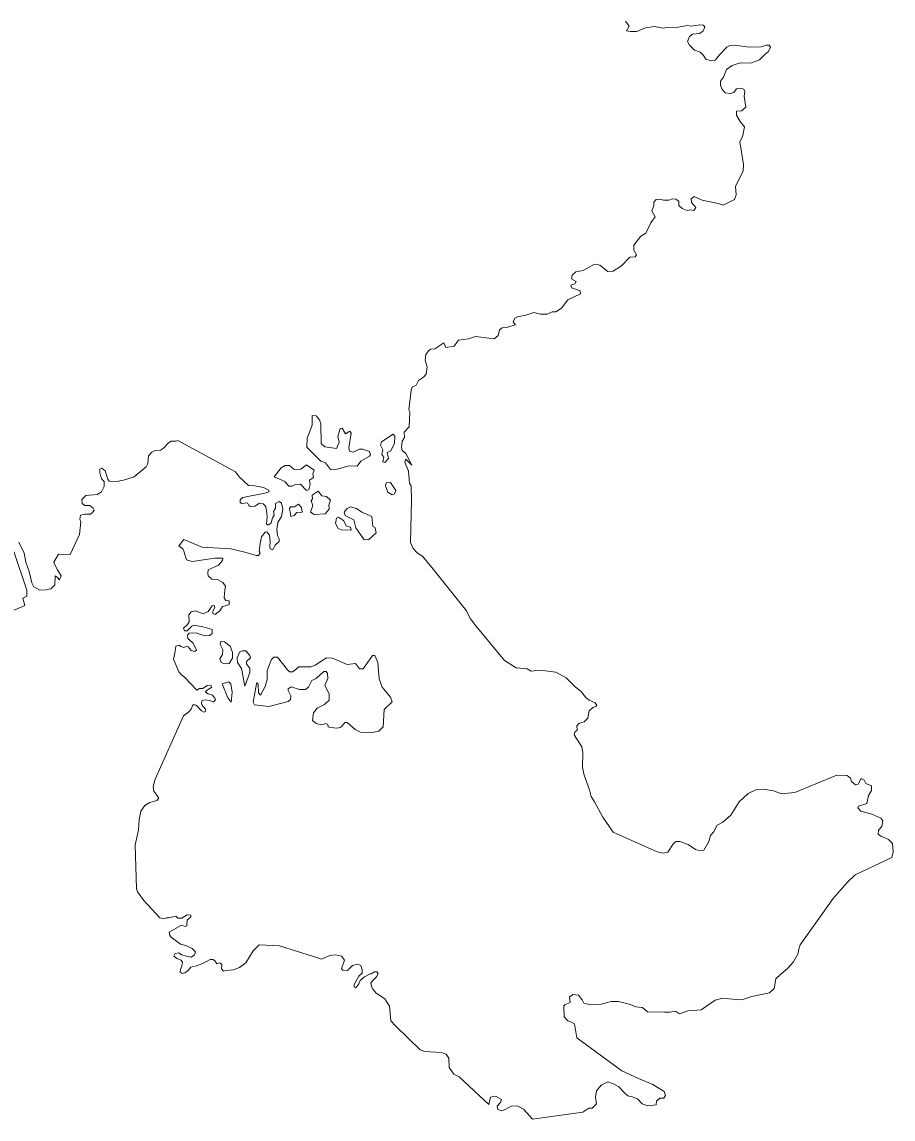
# Model space of a CAD drawing. Extents: x 369010 to 739155, y 6377141 to 6616555.
# Drawn here: x 411845 to 413871, y 6538848 to 6541399 of the extents above; entities that cross this region are included whole.
import ezdxf

# ---------------------------------------------------------------- set-up
doc = ezdxf.new("R2010")
doc.units = 0
doc.header["$LTSCALE"] = 40
doc.layers.add('1', color=7, linetype='Continuous', lineweight=13)

msp = doc.modelspace()

# ---------------------------------------------------------------- linework, layer by layer
at = {"layer": '1'}
for points in [[(413248.27, 6541400.4), (413256.71, 6541389.14), (413251.08, 6541378.38), (413260.35, 6541376.56), (413274.58, 6541376.89), (413294.94, 6541385), (413316.12, 6541388.15), (413335.16, 6541384.34), (413345.91, 6541386), (413370.57, 6541386.82), (413392.59, 6541390.3), (413401.36, 6541389.14), (413421.05, 6541392.29), (413429.82, 6541391.62), (413432.64, 6541386.82), (413429, 6541378.38), (413421.38, 6541371.76), (413404.5, 6541370.27), (413397.22, 6541365.31), (413392.92, 6541353.72), (413396.89, 6541344.95), (413408.64, 6541333.53), (413421.71, 6541328.24), (413430.16, 6541321.12), (413435.78, 6541311.35), (413449.52, 6541308.21), (413457.3, 6541309.7), (413467.39, 6541323.27), (413484.28, 6541340.48), (413490.9, 6541343.96), (413502.32, 6541344.95), (413535.91, 6541339.82), (413564.05, 6541340.81), (413575.3, 6541344.62), (413582.25, 6541344.62), (413585.73, 6541339.82), (413580.6, 6541330.06), (413573.15, 6541323.6), (413559.91, 6541311.02), (413539.22, 6541303.24), (413515.39, 6541303.74), (413496.19, 6541297.45), (413483.28, 6541288.35), (413476.17, 6541270.81), (413469.21, 6541260.88), (413469.55, 6541252.1), (413472.69, 6541243.33), (413480.47, 6541234.23), (413491.72, 6541232.24), (413500, 6541235.06), (413506.29, 6541243), (413515.39, 6541244.82), (413523.5, 6541242.34)], [(413523.5, 6541242.34), (413525.65, 6541237.04), (413524, 6541226.28), (413527.97, 6541200.96), (413518.53, 6541191.86), (413506.62, 6541191.53), (413506.62, 6541182.1), (413515.39, 6541167.03), (413524.82, 6541154.62), (413520.19, 6541131.62), (413514.07, 6541120.36), (413522.84, 6541067.07), (413522.18, 6541052.67), (413504.14, 6541016.26), (413505.63, 6540997.23), (413502.15, 6540985.64), (413475.83, 6540972.57), (413464.08, 6540976.7), (413427.01, 6540984.15), (413407.98, 6540993.09), (413400.86, 6540987.63), (413401.69, 6540978.86), (413411.78, 6540967.6), (413406.98, 6540960.49), (413399.87, 6540961.97), (413391.92, 6540960.49), (413380.17, 6540964.79), (413372.56, 6540972.24), (413372.06, 6540981.01), (413366.44, 6540986.64), (413357.66, 6540987.63), (413349.56, 6540984.15), (413337.14, 6540984.15), (413326.88, 6540986.64), (413319.93, 6540985.64), (413314.63, 6540980.01), (413314.63, 6540971.08), (413309.34, 6540959.49), (413317.45, 6540946.09), (413307.52, 6540931.52), (413295.44, 6540907.52), (413283.19, 6540899.75), (413268.13, 6540880.05), (413267.8, 6540867.97), (413273.75, 6540857.38), (413271.27, 6540852.41), (413258.86, 6540851.75), (413239.16, 6540831.89), (413219.47, 6540819.31), (413207.06, 6540818.81), (413188.52, 6540833.71), (413176.11, 6540835.53), (413149.63, 6540821.3), (413132.74, 6540817.82), (413124.64, 6540810.37), (413122.81, 6540801.93), (413133.41, 6540795.64), (413130.92, 6540789.85), (413121.32, 6540787.04), (413123.15, 6540780.42), (413143.34, 6540773.3), (413144, 6540766.68), (413114.04, 6540752.45), (413099.81, 6540733.41), (413086.57, 6540724.97), (413078.13, 6540724.64), (413066.21, 6540719.35), (413050.99, 6540719.35), (413035.43, 6540723.15), (413014.57, 6540716.04), (412998.85, 6540714.38), (412991.07, 6540710.41), (412987.27, 6540701.97), (412992.56, 6540694.85), (412972.04, 6540688.23), (412961.78, 6540687.9), (412955.16, 6540682.94), (412952.68, 6540669.53), (412943.41, 6540662.08), (412899.38, 6540667.71), (412883.5, 6540661.75), (412859.83, 6540659.27), (412849.73, 6540645.2), (412831.03, 6540641.56), (412826.07, 6540652.81), (412804.88, 6540638.75), (412795.61, 6540638.08), (412789.99, 6540634.44), (412784.36, 6540626), (412782.7, 6540612.27), (412787.34, 6540597.04), (412785.19, 6540580.16), (412778.9, 6540572.71), (412767.48, 6540564.93), (412761.85, 6540554.34), (412752.42, 6540549.37), (412749.93, 6540543.08), (412744.47, 6540497.07), (412746.95, 6540492.61), (412745.13, 6540457.19)], [(412745.13, 6540457.19), (412733.55, 6540444.94), (412734.21, 6540432.53), (412729.25, 6540424.42), (412727.43, 6540409.85), (412729.25, 6540402.41), (412738.02, 6540395.79), (412751.26, 6540368.64), (412737.52, 6540382.71), (412735.04, 6540375.26), (412743.98, 6540354.74), (412745.96, 6540326.61), (412749.93, 6540320.15), (412750.93, 6540287.38), (412748.28, 6540188.41), (412754.73, 6540175), (412764.99, 6540163.75), (412776.25, 6540156.96), (412797.93, 6540130.15), (412878.7, 6540029.86), (412887.14, 6540012.15), (412893.59, 6540004.53), (412896.57, 6539999.57), (412967.24, 6539914), (412993.89, 6539897.45), (413019.71, 6539894.97), (413028.81, 6539889.67), (413050.99, 6539891.5), (413086.57, 6539886.86), (413110.57, 6539874.12), (413131.09, 6539853.26), (413144.33, 6539842.67), (413156.08, 6539828.27), (413163.86, 6539822.15), (413177.93, 6539815.53), (413182.06, 6539810.56), (413179.75, 6539807.42), (413172.63, 6539804.94), (413163.86, 6539797.49), (413160.55, 6539780.11), (413152.11, 6539771.34), (413146.81, 6539770.02), (413139.7, 6539767.53), (413135.23, 6539762.57), (413136.22, 6539752.31), (413130.59, 6539748), (413129.1, 6539741.05), (413146.98, 6539713.41), (413149.13, 6539700.67), (413148.47, 6539665.42), (413151.94, 6539647.71), (413164.69, 6539613.78), (413168.82, 6539597.89), (413176.44, 6539585.31), (413195.47, 6539549.89), (413219.97, 6539515.3), (413322.08, 6539469.46), (413335.32, 6539466.48), (413347.07, 6539468.96), (413360.15, 6539488.49), (413366.11, 6539493.46), (413374.55, 6539493.46), (413394.08, 6539486.67), (413410.96, 6539475.09), (413422.21, 6539471.45), (413430.32, 6539473.6), (413441.91, 6539493.13), (413446.04, 6539507.53), (413452.83, 6539514.97), (413461.27, 6539531.52), (413475.01, 6539538.31), (413493.71, 6539554.86), (413512.91, 6539585.64), (413533.76, 6539604.68), (413551.64, 6539613.45), (413569.51, 6539615.27), (413592.18, 6539610.97), (413610.89, 6539604.01), (413641.84, 6539607.16), (413740.14, 6539647.87), (413763.98, 6539646.71), (413771.59, 6539640.59), (413773.74, 6539632.65), (413783.51, 6539624.87), (413789.13, 6539626.69), (413796.08, 6539640.26), (413803.2, 6539635.96), (413807.17, 6539628.67), (413820.25, 6539623.05), (413820.74, 6539612.12), (413813.13, 6539600.54), (413809.82, 6539581.84), (413790.13, 6539575.38), (413788.47, 6539571.41), (413795.42, 6539563.8), (413821.41, 6539557.34), (413842.43, 6539548.07), (413846.73, 6539541.62), (413844.08, 6539528.21), (413836.47, 6539520.1)], [(412221.81, 6540168.71), (412219, 6540173.68), (412209.73, 6540180.8), (412221.81, 6540195.86), (412263.85, 6540177.49), (412330.88, 6540174.18), (412363.15, 6540166.4), (412389.63, 6540158.12), (412395.42, 6540158.12), (412398.9, 6540164.41), (412396.42, 6540168.71), (412398.9, 6540186.59), (412402.21, 6540201.65), (412410.49, 6540212.74), (412414.29, 6540213.73), (412420.58, 6540205.46), (412422.57, 6540190.56), (412421.57, 6540179.97), (412422.07, 6540173.68), (412428.69, 6540171.2), (412434.15, 6540182.29), (412443.26, 6540191.06), (412442.76, 6540196.85), (412438.95, 6540204.96), (412437.96, 6540218.53), (412439.78, 6540234.92), (412448.55, 6540249.31), (412451.86, 6540266.2), (412448.55, 6540280.26), (412442.76, 6540283.57), (412434.98, 6540279.27), (412434.48, 6540268.68), (412429.68, 6540260.9), (412431.17, 6540252.29), (412427.86, 6540246), (412424.39, 6540234.42), (412419.09, 6540229.62), (412416.28, 6540229.62), (412413.8, 6540231.94), (412415.28, 6540247.49), (412414.46, 6540256.6), (412412.14, 6540272.49), (412405.85, 6540278.77), (412397.74, 6540279.77), (412386.49, 6540272.98), (412375.89, 6540271.99), (412372.58, 6540274.97), (412369.27, 6540280.76), (412356.7, 6540279.27), (412352.39, 6540281.75), (412352.39, 6540287.88), (412359.01, 6540292.84), (412409.66, 6540302.94), (412418.93, 6540306.74), (412418.93, 6540310.22), (412406.84, 6540316.84), (412386.49, 6540320.32), (412371.59, 6540321.31), (412350.41, 6540341), (412341.64, 6540353.09), (412207.58, 6540425.41), (412203.77, 6540423.92), (412197.98, 6540424.42), (412192.19, 6540424.42), (412185.9, 6540420.11), (412174.31, 6540408.03), (412167.53, 6540403.23), (412155.11, 6540402.24), (412146.84, 6540398.93), (412139.56, 6540390.16), (412137.73, 6540372.28), (412134.26, 6540364.17), (412106.29, 6540341), (412081.3, 6540333.72), (412076, 6540332.73), (412066.24, 6540330.41), (412048.03, 6540331.4), (412044.56, 6540336.2), (412038.76, 6540355.07), (412031.15, 6540361.69), (412026.35, 6540358.88), (412025.85, 6540351.6), (412028.67, 6540342), (412031.15, 6540335.71), (412035.95, 6540330.41), (412036.45, 6540318.83), (412029.66, 6540306.74), (412020.06, 6540300.46), (411993.42, 6540298.14), (411984.31, 6540288.37), (411984.81, 6540279.27), (411991.1, 6540274.47), (412003.18, 6540274.47), (412010.3, 6540268.68), (412012.78, 6540263.38), (412009.47, 6540258.09), (412004.5, 6540254.61), (411991.59, 6540254.61), (411981.5, 6540251.8), (411980.01, 6540243.03)], [(411980.01, 6540243.03), (411981.83, 6540236.74), (411978.52, 6540206.95), (411957.5, 6540160.6), (411930.03, 6540161.1), (411919.43, 6540143.23), (411920.92, 6540137.93), (411928.04, 6540124.86), (411936.32, 6540111.45), (411932.51, 6540101.69), (411927.71, 6540107.48), (411922.25, 6540111.45), (411921.42, 6540090.1), (411912.15, 6540081), (411901.06, 6540078.51), (411886.67, 6540078.02), (411872.6, 6540085.3), (411867.8, 6540094.57), (411862.01, 6540121.55), (411853.9, 6540142.73), (411849.92, 6540163.42), (411837.84, 6540189.07)], [(411826.09, 6540168.05), (411856.54, 6540077.85), (411856.54, 6540063.95), (411846.78, 6540059.48), (411852.07, 6540042.1), (411827.08, 6540031.01)], [(412158.59, 6539588.79), (412163.55, 6539594.58), (412159.08, 6539600.87), (412151.47, 6539610.14), (412150.48, 6539621.23), (412154.78, 6539638.11), (412220.82, 6539785.24), (412233.4, 6539794.84), (412238.2, 6539801.13), (412242.66, 6539810.89), (412247.46, 6539811.23), (412250.77, 6539809.9), (412262.36, 6539797.32), (412268.15, 6539793.85), (412272.45, 6539796.83), (412271.96, 6539801.13), (412267.16, 6539806.92), (412263.35, 6539811.23), (412262.36, 6539816.69), (412264.35, 6539821.49), (412271.13, 6539822.81), (412281.23, 6539821.49), (412290.33, 6539818.01), (412295.13, 6539822.81), (412293.31, 6539826.78), (412288.34, 6539833.9), (412277.75, 6539836.88), (412271.96, 6539840.69), (412274.44, 6539844.66), (412286.52, 6539852.27), (412284.04, 6539857.07), (412275.93, 6539856.24), (412265.34, 6539848.96), (412258.06, 6539848.96), (412251.77, 6539845.48), (412223.8, 6539874.45), (412215.03, 6539881.73), (412210.23, 6539888.02), (412197.81, 6539916.98), (412201.12, 6539934.86), (412202.61, 6539947.44), (412210.72, 6539949.75), (412214.2, 6539946.94), (412221.81, 6539944.46), (412226.61, 6539946.44), (412231.91, 6539945.95), (412238.69, 6539937.67), (412246.97, 6539935.35), (412251.27, 6539938.17), (412243.49, 6539954.55), (412230.58, 6539965.64), (412230.09, 6539972.92), (412233.89, 6539977.72), (412249.78, 6539978.72), (412260.37, 6539974.41), (412271.46, 6539971.43), (412281.23, 6539972.43), (412287.02, 6539977.23), (412287.02, 6539986.49), (412265.67, 6539992.78), (412245.48, 6539996.59), (412240.18, 6539994.11), (412229.59, 6539983.02), (412222.8, 6539983.52), (412220.82, 6539989.31), (412230.09, 6539997.58), (412233.89, 6540004.37), (412232.9, 6540020.26), (412238.69, 6540027.54), (412248.46, 6540029.36), (412266.66, 6540023.07), (412278.25, 6540027.87), (412287.52, 6540041.44), (412292.32, 6540042.43), (412293.31, 6540037.14), (412289.34, 6540030.35), (412288.01, 6540024.56), (412294.63, 6540021.25), (412304.89, 6540029.36), (412311.02, 6540039.46), (412321.28, 6540041.94), (412326.57, 6540044.42), (412326.57, 6540053.03), (412319.29, 6540054.02), (412314.99, 6540060.31), (412316.81, 6540078.68), (412318.3, 6540087.29), (412312.51, 6540095.56), (412301.42, 6540102.18), (412286.52, 6540103.67), (412277.75, 6540111.45), (412277.25, 6540116.25), (412278.25, 6540124.86), (412301.91, 6540135.94), (412311.02, 6540147.03), (412312.51, 6540151.83), (412293.31, 6540151.83), (412241.17, 6540144.22), (412227.6, 6540148.03), (412221.81, 6540168.71)], [(412702.77, 6539076.39), (412699.79, 6539110.65), (412689.19, 6539127.53), (412668.51, 6539141.1), (412660.73, 6539149.87), (412657.91, 6539156.99), (412656.42, 6539163.77), (412659.24, 6539168.57), (412669.5, 6539179.17), (412673.31, 6539185.46), (412670, 6539190.25), (412665.03, 6539190.75), (412657.42, 6539185.95), (412654.44, 6539185.95), (412641.53, 6539179.17), (412631.76, 6539170.06), (412628.45, 6539162.28), (412621.17, 6539153.18), (412617.37, 6539154.67), (412617.86, 6539160.96), (412628.45, 6539180.66), (412636.23, 6539187.44), (412636.23, 6539195.55), (412633.25, 6539205.32), (412625.14, 6539208.63), (412613.56, 6539204.82), (412601.97, 6539193.23), (412591.38, 6539194.23), (412587.91, 6539197.04), (412594.69, 6539217.4), (412588.4, 6539227), (412574, 6539229.81), (412560.93, 6539228.49), (412541.23, 6539220.21), (412523.36, 6539226), (412444.25, 6539251.16), (412396.91, 6539253.48), (412383.01, 6539239.08), (412365.63, 6539211.11), (412351.07, 6539200.52), (412336.67, 6539194.72), (412319.29, 6539193.23), (412313.5, 6539191.74), (412308.7, 6539197.04), (412309.69, 6539207.14), (412305.22, 6539211.6), (412298.11, 6539209.12), (412294.14, 6539214.91), (412289.83, 6539219.22), (412283.05, 6539219.22), (412267.16, 6539210.61), (412250.77, 6539204.32), (412237.37, 6539201.01), (412231.91, 6539193.73), (412223.8, 6539187.94), (412217.51, 6539186.94), (412213.2, 6539189.76), (412213.7, 6539196.05), (412217.01, 6539203.33), (412218, 6539212.6), (412215.03, 6539217.89), (412204.93, 6539221.2), (412198.14, 6539226.5), (412201.62, 6539232.79), (412209.73, 6539234.28), (412216.02, 6539229.81), (412227.6, 6539226.5), (412238.2, 6539224.51), (412246.47, 6539230.31), (412248.46, 6539236.6), (412240.68, 6539244.37), (412226.28, 6539251.66), (412213.7, 6539254.97), (412192.35, 6539271.35), (412188.54, 6539275.16), (412187.55, 6539282.94), (412216.02, 6539299.32), (412224.29, 6539295.52), (412228.1, 6539297.5), (412229.09, 6539310.41), (412237.37, 6539318.69), (412237.7, 6539322.49), (412229.59, 6539322.99), (412216.51, 6539315.21), (412207.91, 6539315.21), (412202.61, 6539320.18), (412186.23, 6539315.71), (412181.26, 6539315.71), (412175.14, 6539313.39), (412165.37, 6539315.71), (412128.3, 6539356.26), (412113.41, 6539376.12), (412111.42, 6539383.73), (412108.44, 6539485.68), (412116.22, 6539519.94), (412117.71, 6539544.43), (412121.52, 6539563.8), (412131.11, 6539577.37), (412142.2, 6539583.99), (412158.59, 6539588.79)], [(413836.47, 6539520.1), (413835.97, 6539510.34), (413842.43, 6539506.04), (413860.3, 6539498.42), (413869.57, 6539489.15), (413870.56, 6539469.79), (413867.91, 6539456.22), (413782.51, 6539415.67), (413763.48, 6539398.46), (413731.54, 6539360.89), (413654.74, 6539253.31), (413650.44, 6539240.73), (413649.78, 6539233.12), (413639.19, 6539213.59), (413625.95, 6539199.03), (413609.07, 6539184.13), (413597.98, 6539173.87), (413594, 6539151.69), (413582.92, 6539141.6), (413542.04, 6539132.82), (413518.87, 6539125.21), (413497.18, 6539127.03), (413474.51, 6539129.02), (413456.64, 6539124.22), (413424.69, 6539102.04), (413393.41, 6539099.56), (413374.05, 6539092.94), (413364.45, 6539099.06), (413351.87, 6539096.74), (413338.96, 6539096.74), (413299.41, 6539097.74), (413287.82, 6539107.34), (413272.76, 6539108.83), (413260.35, 6539114.12), (413232.38, 6539121.74), (413215, 6539121.74), (413191.83, 6539115.12), (413168.16, 6539113.63), (413151.78, 6539117.93), (413147.47, 6539125.71), (413139.2, 6539136.3), (413126.62, 6539137.79), (413118.51, 6539132.49), (413119.5, 6539118.92), (413108.42, 6539114.62), (413104.94, 6539111.14), (413105.44, 6539086.15), (413114.21, 6539076.88), (413121.32, 6539074.07), (413130.1, 6539069.77), (413135.39, 6539037.33), (413239.99, 6538960.2), (413278.55, 6538942.33), (413312.32, 6538928.26), (413338.47, 6538911.88), (413341.28, 6538902.77), (413337.47, 6538896.98), (413328.37, 6538896.98), (413320.59, 6538889.7), (413320.1, 6538881.59), (413299.9, 6538878.61), (413287.33, 6538883.91), (413276.24, 6538895), (413264.15, 6538899.8), (413254.06, 6538901.78), (413245.29, 6538909.56), (413232.87, 6538922.97), (413220.3, 6538929.75), (413207.72, 6538935.05), (413191.83, 6538926.94), (413181.24, 6538913.86), (413178.75, 6538899.3), (413180.74, 6538883.91), (413170.65, 6538873.81), (413162.87, 6538873.31), (413149.3, 6538864.21), (413032.12, 6538848.16), (413018.71, 6538862.72), (413010.93, 6538871.33), (412997.03, 6538879.11), (412982.47, 6538878.11), (412970.39, 6538870.83), (412960.29, 6538867.52), (412951.68, 6538870.5), (412950.19, 6538878.11), (412957.48, 6538886.39), (412959.79, 6538893.51), (412945.89, 6538901.28), (412934.8, 6538899.3), (412930.83, 6538881.92), (412861.48, 6538946.63), (412848.91, 6538952.43), (412838.81, 6538967.82), (412837.82, 6538989.66), (412831.53, 6538998.77), (412819.94, 6539003.07), (412781.88, 6539005.06), (412770.79, 6539009.36), (412713.36, 6539064.8), (412702.77, 6539076.39)]]:
    msp.add_lwpolyline(points, dxfattribs=at)
for points in [[(412562.58, 6540358.38), (412577.31, 6540358.71), (412605.61, 6540367.15), (412624.32, 6540366.16), (412632.92, 6540377.41), (412652.95, 6540389), (412655.43, 6540393.3), (412652.95, 6540400.09), (412636.73, 6540405.72), (412629.61, 6540405.72), (412614.88, 6540398.93), (412606.77, 6540400.75), (412605.28, 6540408.86), (412610.58, 6540442.46), (412607.77, 6540447.75), (412597.17, 6540441.3), (412589.73, 6540454.04), (412585.09, 6540453.71), (412579.8, 6540434.68), (412582.28, 6540421.6), (412576.65, 6540407.37), (412549.51, 6540411.01), (412541.07, 6540418.79), (412540.24, 6540464.64), (412537.1, 6540473.9), (412529.32, 6540483.01), (412519.55, 6540483.67), (412519.55, 6540461.49), (412508.13, 6540431.37), (412507.47, 6540409.85), (412539.91, 6540377.41), (412550.83, 6540373.61)], [(412708.56, 6540440.64), (412680.75, 6540422.93), (412678.6, 6540414.82), (412684.23, 6540403.9), (412681.75, 6540393.3), (412686.38, 6540387.01), (412683.9, 6540375.93), (412689.19, 6540374.93), (412697.3, 6540383.7), (412694.16, 6540397.94), (412702.93, 6540401.41), (412711.04, 6540419.45), (412712.03, 6540436)], [(412506.31, 6540368.97), (412493.9, 6540359.04), (412478.01, 6540358.38), (412467.09, 6540367.48), (412456.83, 6540367.82), (412447.89, 6540362.19), (412431.67, 6540341), (412456.16, 6540330.41), (412465.27, 6540319.49), (412473.71, 6540319.49), (412480.82, 6540323.3), (412492.74, 6540324.12), (412506.64, 6540309.56), (412512.27, 6540311.38), (412515.08, 6540323.79), (412513.59, 6540333.23), (412523.19, 6540339.68), (412521.37, 6540348.12), (412524.19, 6540356.89)], [(412706.08, 6540299.79), (412711.37, 6540302.11), (412714.19, 6540309.23), (412701.94, 6540328.26), (412692.01, 6540327.27), (412690.52, 6540320.48), (412695.81, 6540305.42)], [(412533.79, 6540307.9), (412520.05, 6540298.97), (412520.38, 6540289.86), (412517.24, 6540285.56), (412521.37, 6540274.31), (412515.75, 6540259.08), (412524.19, 6540253.78), (412550.01, 6540255.27), (412559.6, 6540265.87), (412558.94, 6540275.63), (412562.75, 6540287.05), (412553.15, 6540295.49), (412542.23, 6540297.31)], [(412488.27, 6540277.45), (412479, 6540271.49), (412469.57, 6540271.82), (412467.42, 6540267.52), (412470.23, 6540249.15), (412478.34, 6540251.3), (412483.97, 6540258.42), (412496.38, 6540258.75), (412494.89, 6540270)], [(412621.5, 6540222.67), (412640.54, 6540194.86), (412651.62, 6540195.86), (412668.51, 6540211.08), (412666.02, 6540222.34), (412661.06, 6540225.48), (412658.24, 6540249.15), (412635.74, 6540258.75), (412623.32, 6540267.85), (412608.76, 6540271.16), (412601.48, 6540267.85), (412594.36, 6540259.08), (412596.84, 6540251.3), (412616.87, 6540241.04)], [(412588.07, 6540217.7), (412610.25, 6540217.04), (412609.09, 6540224.49), (412599.33, 6540226.31), (412592.54, 6540239.72), (412580.95, 6540247.49), (412576.65, 6540245.34), (412574.17, 6540232.6), (412580.62, 6540221.34)], [(412328.89, 6539947.44), (412315.82, 6539957.53), (412307.71, 6539958.36), (412305.72, 6539951.74), (412312.01, 6539938.83), (412311.02, 6539928.24), (412305.22, 6539918.14), (412308.2, 6539909.54), (412316.81, 6539906.22), (412326.91, 6539907.22), (412335.02, 6539919.63), (412335.02, 6539932.54)], [(412374.9, 6539926.25), (412365.63, 6539936.68), (412357.03, 6539936.84), (412352.06, 6539934.03), (412345.11, 6539920.79), (412345.94, 6539909.37), (412355.37, 6539895.47), (412363.32, 6539854.59), (412375.23, 6539886.36), (412375.07, 6539895.63), (412367.29, 6539906.39), (412367.29, 6539912.18), (412376.23, 6539920.79)], [(412425.38, 6539808.91), (412464.11, 6539818.67), (412469.57, 6539823.8), (412470.4, 6539832.08), (412463.94, 6539844.33), (412464.44, 6539848.13), (412471.39, 6539852.77), (412490.75, 6539846.97), (412504.66, 6539846.97), (412511.11, 6539852.44), (412519.22, 6539867.66), (412529.32, 6539872.46), (412546.86, 6539888.68), (412552.32, 6539889.01), (412555.63, 6539884.38), (412556.13, 6539872.13), (412549.67, 6539856.41), (412559.77, 6539836.38), (412559.77, 6539822.31), (412548.52, 6539811.72), (412531.14, 6539803.61), (412523.03, 6539792.52), (412520.88, 6539774.81), (412529.32, 6539767.86), (412542.72, 6539765.05), (412551.66, 6539767.86), (412556.63, 6539765.71), (412556.79, 6539760.25), (412561.42, 6539758.1), (412578.97, 6539756.61), (412586.75, 6539759.59), (412596.84, 6539770.35), (412601.64, 6539770.02), (412619.85, 6539753.46), (412632.59, 6539747.84), (412659.07, 6539747.01), (412675.13, 6539749.99), (412685.06, 6539759.92), (412687.21, 6539800.47), (412706.08, 6539818.18), (412702.27, 6539828.77), (412682.57, 6539852.44), (412675.95, 6539871.47), (412672.31, 6539909.37), (412665.69, 6539925.59), (412660.4, 6539925.59), (412638.38, 6539894.97), (412629.61, 6539894.64), (412620.51, 6539907.38), (412600.98, 6539904.9), (412566.89, 6539919.8), (412553.32, 6539920.62), (412527.17, 6539903.58), (412516.57, 6539899.77), (412489.1, 6539899.77), (412474.7, 6539888.02), (412467.09, 6539888.19), (412462.45, 6539892.49), (412439.45, 6539922.28), (412431.01, 6539921.95), (412425.55, 6539916.49), (412414.95, 6539891), (412414.95, 6539869.98), (412410.32, 6539853.76), (412399.4, 6539833.73), (412395.42, 6539839.03), (412394.1, 6539859.22), (412392.28, 6539862.04), (412390.13, 6539859.88), (412382.68, 6539817.51), (412385.99, 6539811.06), (412418.93, 6539807.25)], [(412333.86, 6539840.52), (412330.38, 6539860.38), (412326.08, 6539865.01), (412310.52, 6539859.72), (412323.93, 6539827.11), (412331.21, 6539817.35)]]:
    msp.add_lwpolyline(points, close=True, dxfattribs=at)

doc.saveas('drawing.dxf')
